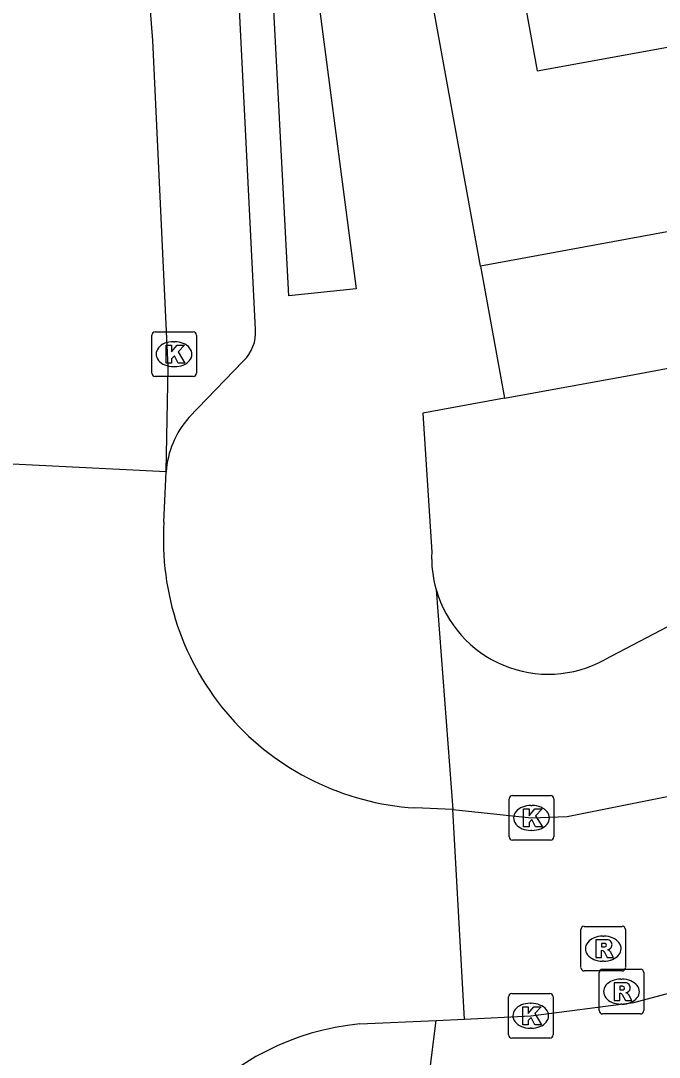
# Model space of a CAD drawing. Extents: x 163010 to 163853, y 382793 to 383982.
# Drawn here: x 163432.08 to 163446.39, y 383570.74 to 383593.96 of the extents above; entities that cross this region are included whole.
import ezdxf

# ---------------------------------------------------------------- set-up
doc = ezdxf.new("R2010")
doc.units = 0
for name, color, linetype in [('IMGEO_Kolk', 7, 'Continuous'), ('IMGEO_Pand', 7, 'Continuous'), ('IMGEO_Rijbaan_lokaal_gesloten', 7, 'Continuous'), ('IMGEO_Rioolput', 7, 'Continuous'), ('IMGEO_Voetpad_open', 7, 'Continuous')]:
    doc.layers.add(name, color=color, linetype=linetype)

msp = doc.modelspace()

# ---------------------------------------------------------------- linework, layer by layer
at = {"layer": 'IMGEO_Kolk'}
for p, q in [((163435.015, 383586.066), (163435.015, 383586.918)), ((163435.09, 383586.992), (163435.942, 383586.992)), ((163436.016, 383586.918), (163436.016, 383586.066)), ((163435.503, 383586.772), (163435.528, 383586.772)), ((163435.526, 383586.212), (163435.501, 383586.212)), ((163435.942, 383585.992), (163435.09, 383585.992)), ((163443.03, 383575.674), (163443.03, 383576.526)), ((163443.105, 383576.6), (163443.957, 383576.6)), ((163444.031, 383576.526), (163444.031, 383575.674)), ((163443.518, 383576.38), (163443.543, 383576.38)), ((163443.541, 383575.82), (163443.516, 383575.82)), ((163443.957, 383575.6), (163443.105, 383575.6)), ((163443.012, 383571.24), (163443.012, 383572.092)), ((163443.087, 383572.166), (163443.939, 383572.166)), ((163444.013, 383572.092), (163444.013, 383571.24)), ((163443.5, 383571.946), (163443.525, 383571.946)), ((163443.523, 383571.386), (163443.498, 383571.386)), ((163443.939, 383571.166), (163443.087, 383571.166))]:
    msp.add_line(p, q, dxfattribs=at)
for points in [[(163435.015, 383586.066), (163435.015, 383586.918)], [(163435.09, 383586.992), (163435.942, 383586.992)], [(163436.016, 383586.918), (163436.016, 383586.066)], [(163435.336, 383586.692), (163435.459, 383586.692), (163435.459, 383586.541), (163435.589, 383586.692), (163435.753, 383586.692), (163435.607, 383586.541), (163435.76, 383586.292), (163435.608, 383586.292), (163435.523, 383586.456), (163435.459, 383586.389), (163435.459, 383586.292), (163435.336, 383586.292), (163435.336, 383586.692)], [(163435.942, 383585.992), (163435.09, 383585.992)], [(163443.03, 383575.674), (163443.03, 383576.526)], [(163443.105, 383576.6), (163443.957, 383576.6)], [(163444.031, 383576.526), (163444.031, 383575.674)], [(163443.351, 383576.3), (163443.474, 383576.3), (163443.474, 383576.149), (163443.604, 383576.3), (163443.768, 383576.3), (163443.622, 383576.149), (163443.775, 383575.9), (163443.623, 383575.9), (163443.538, 383576.064), (163443.474, 383575.997), (163443.474, 383575.9), (163443.351, 383575.9), (163443.351, 383576.3)], [(163443.957, 383575.6), (163443.105, 383575.6)], [(163443.012, 383571.24), (163443.012, 383572.092)], [(163443.087, 383572.166), (163443.939, 383572.166)], [(163444.013, 383572.092), (163444.013, 383571.24)], [(163443.333, 383571.866), (163443.456, 383571.866), (163443.456, 383571.715), (163443.586, 383571.866), (163443.75, 383571.866), (163443.604, 383571.715), (163443.757, 383571.466), (163443.605, 383571.466), (163443.52, 383571.63), (163443.456, 383571.563), (163443.456, 383571.466), (163443.333, 383571.466), (163443.333, 383571.866)], [(163443.939, 383571.166), (163443.087, 383571.166)]]:
    msp.add_lwpolyline(points, dxfattribs=at)
for centre, start, end in [((163435.092, 383586.916), 91.552, 178.448), ((163435.092, 383586.916), 91.552, 178.448), ((163435.94, 383586.916), 1.552, 88.448), ((163435.94, 383586.916), 1.552, 88.448), ((163435.092, 383586.068), 181.552, 268.448), ((163435.092, 383586.068), 181.552, 268.448), ((163435.94, 383586.068), 271.552, 358.448), ((163435.94, 383586.068), 271.552, 358.448), ((163443.107, 383576.524), 91.552, 178.448), ((163443.107, 383576.524), 91.552, 178.448), ((163443.955, 383576.524), 1.552, 88.448), ((163443.955, 383576.524), 1.552, 88.448), ((163443.107, 383575.676), 181.552, 268.448), ((163443.107, 383575.676), 181.552, 268.448), ((163443.955, 383575.676), 271.552, 358.448), ((163443.955, 383575.676), 271.552, 358.448), ((163443.089, 383572.09), 91.552, 178.448), ((163443.089, 383572.09), 91.552, 178.448), ((163443.937, 383572.09), 1.552, 88.448), ((163443.937, 383572.09), 1.552, 88.448), ((163443.089, 383571.242), 181.552, 268.448), ((163443.089, 383571.242), 181.552, 268.448), ((163443.937, 383571.242), 271.552, 358.448), ((163443.937, 383571.242), 271.552, 358.448)]:
    msp.add_arc(centre, 0.0765, start, end, dxfattribs=at)
for centre, major_axis, ratio, start_param, end_param in [((163435.502, 383586.492), (-0.387, 0.002), 0.722429, 4.712389, 7.853982), ((163435.527, 383586.492), (-0.39, 0.002), 0.717154, 1.570796, 4.712389), ((163443.517, 383576.1), (-0.387, 0.002), 0.722429, 4.712389, 7.853982), ((163443.542, 383576.1), (-0.39, 0.002), 0.717154, 1.570796, 4.712389), ((163443.499, 383571.666), (-0.387, 0.002), 0.722429, 4.712389, 7.853982), ((163443.524, 383571.666), (-0.39, 0.002), 0.717154, 1.570796, 4.712389)]:
    msp.add_ellipse(centre, major_axis=major_axis, ratio=ratio, start_param=start_param, end_param=end_param, dxfattribs=at)
at = {"layer": 'IMGEO_Pand'}
msp.add_lwpolyline([(163440.458, 383599.062), (163442.46, 383599.426), (163443.657, 383592.843), (163449.871, 383593.973)], dxfattribs=at)
at = {"layer": 'IMGEO_Rijbaan_lokaal_gesloten'}
for points in [[(163435.336, 383583.852), (163435.385, 383586.212), (163435.038, 383593.522), (163434.419, 383601.46), (163434.035, 383605.112), (163433.653, 383607.582)], [(163435.336, 383583.852), (163430.234, 383584.113)], [(163435.289, 383582.73), (163435.336, 383583.852)], [(163441.763, 383576.285), (163443.531, 383576.1), (163444.329, 383576.134), (163446.719, 383576.613)], [(163441.763, 383576.285), (163440.911, 383576.324)], [(163442.026, 383571.588), (163441.763, 383576.285)], [(163442.026, 383571.588), (163443.513, 383571.666), (163445.825, 383571.965), (163447.666, 383572.457)], [(163439.684, 383571.482), (163441.396, 383571.559)], [(163441.396, 383571.559), (163442.026, 383571.588)]]:
    msp.add_lwpolyline(points, dxfattribs=at)
for centre, radius, start, end in [((163441.301, 383582.337), 6.025, 176.2562, 266.2852), ((163440.236, 383565.649), 5.859, 95.4042, 179.9438)]:
    msp.add_arc(centre, radius, start, end, dxfattribs=at)
at = {"layer": 'IMGEO_Rioolput'}
for p, q in [((163444.713, 383573.67), (163445.565, 383573.67)), ((163444.638, 383572.744), (163444.638, 383573.596)), ((163445.126, 383573.45), (163445.151, 383573.45)), ((163445.639, 383573.596), (163445.639, 383572.744)), ((163445.121, 383572.707), (163445.973, 383572.707)), ((163445.149, 383572.89), (163445.124, 383572.89)), ((163445.565, 383572.67), (163444.713, 383572.67)), ((163445.046, 383571.781), (163445.046, 383572.633)), ((163445.534, 383572.487), (163445.559, 383572.487)), ((163446.047, 383572.633), (163446.047, 383571.781)), ((163445.557, 383571.927), (163445.532, 383571.927)), ((163445.973, 383571.707), (163445.121, 383571.707))]:
    msp.add_line(p, q, dxfattribs=at)
for points in [[(163444.713, 383573.67), (163445.565, 383573.67)], [(163444.638, 383572.744), (163444.638, 383573.596)], [(163445.639, 383573.596), (163445.639, 383572.744)], [(163445.227, 383573.368), (163444.975, 383573.37), (163444.975, 383572.97)], [(163445.153, 383573.289), (163445.099, 383573.289), (163445.099, 383573.208)], [(163445.099, 383573.208), (163445.151, 383573.208)], [(163444.975, 383572.97), (163445.099, 383572.97), (163445.099, 383573.132), (163445.11, 383573.132)], [(163445.157, 383573.103), (163445.228, 383572.97), (163445.368, 383572.97), (163445.303, 383573.096)], [(163445.121, 383572.707), (163445.973, 383572.707)], [(163445.565, 383572.67), (163444.713, 383572.67)], [(163445.046, 383571.781), (163445.046, 383572.633)], [(163446.047, 383572.633), (163446.047, 383571.781)], [(163445.635, 383572.405), (163445.383, 383572.407), (163445.383, 383572.007)], [(163445.561, 383572.326), (163445.507, 383572.326), (163445.507, 383572.245)], [(163445.507, 383572.245), (163445.559, 383572.245)], [(163445.383, 383572.007), (163445.507, 383572.007), (163445.507, 383572.169), (163445.518, 383572.169)], [(163445.565, 383572.14), (163445.636, 383572.007), (163445.776, 383572.007), (163445.711, 383572.133)], [(163445.973, 383571.707), (163445.121, 383571.707)]]:
    msp.add_lwpolyline(points, dxfattribs=at)
for centre, radius, start, end in [((163444.715, 383573.594), 0.0765, 91.552, 178.448), ((163444.715, 383573.594), 0.0765, 91.552, 178.448), ((163445.563, 383573.594), 0.0765, 1.552, 88.448), ((163445.563, 383573.594), 0.0765, 1.552, 88.448), ((163445.135, 383573.397), 0.19, 274.7715, 282.9687), ((163445.159, 383573.193), 0.0964, 77.0061, 93.1865), ((163445.173, 383573.25), 0.0378, 276.6634, 79.6772), ((163445.226, 383573.258), 0.109, 350.3612, 89.416), ((163445.224, 383573.258), 0.112, 277.5842, 350.9817), ((163445.109, 383573.079), 0.0533, 26.0293, 88.6989), ((163445.208, 383573.043), 0.108, 29.5134, 73.7905), ((163444.715, 383572.746), 0.0765, 181.552, 268.448), ((163444.715, 383572.746), 0.0765, 181.552, 268.448), ((163445.123, 383572.631), 0.0765, 91.552, 178.448), ((163445.123, 383572.631), 0.0765, 91.552, 178.448), ((163445.563, 383572.746), 0.0765, 271.552, 358.448), ((163445.563, 383572.746), 0.0765, 271.552, 358.448), ((163445.971, 383572.631), 0.0765, 1.552, 88.448), ((163445.971, 383572.631), 0.0765, 1.552, 88.448), ((163445.543, 383572.434), 0.19, 274.7715, 282.9687), ((163445.567, 383572.23), 0.0964, 77.0061, 93.1865), ((163445.581, 383572.287), 0.0378, 276.6634, 79.6772), ((163445.634, 383572.295), 0.109, 350.3612, 89.416), ((163445.632, 383572.295), 0.112, 277.5842, 350.9817), ((163445.517, 383572.116), 0.0533, 26.0293, 88.6989), ((163445.616, 383572.08), 0.108, 29.5134, 73.7905), ((163445.123, 383571.783), 0.0765, 181.552, 268.448), ((163445.123, 383571.783), 0.0765, 181.552, 268.448), ((163445.971, 383571.783), 0.0765, 271.552, 358.448), ((163445.971, 383571.783), 0.0765, 271.552, 358.448)]:
    msp.add_arc(centre, radius, start, end, dxfattribs=at)
for centre, major_axis, ratio, start_param, end_param in [((163445.125, 383573.17), (-0.387, 0.002), 0.722429, 4.712389, 7.853982), ((163445.15, 383573.17), (-0.39, 0.002), 0.717154, 1.570796, 4.712389), ((163445.533, 383572.207), (-0.387, 0.002), 0.722429, 4.712389, 7.853982), ((163445.558, 383572.207), (-0.39, 0.002), 0.717154, 1.570796, 4.712389)]:
    msp.add_ellipse(centre, major_axis=major_axis, ratio=ratio, start_param=start_param, end_param=end_param, dxfattribs=at)
at = {"layer": 'IMGEO_Voetpad_open'}
for points in [[(163437.344, 383587.049), (163436.895, 383596.016), (163436.482, 383601.013), (163435.67, 383607.803)], [(163442.383, 383588.465), (163440.458, 383599.062)], [(163439.599, 383587.956), (163438.091, 383587.801), (163437.67, 383595.778), (163438.562, 383595.9), (163439.599, 383587.956)], [(163472.11, 383593.956), (163446.651, 383589.25), (163442.383, 383588.465)], [(163442.921, 383585.505), (163445.843, 383586.034), (163459.576, 383588.604)], [(163442.383, 383588.465), (163442.921, 383585.505)], [(163459.945, 383587.552), (163448.4, 383581.347), (163448.133, 383581.195), (163445.165, 383579.641)], [(163435.848, 383585.072), (163437.069, 383586.337)], [(163442.921, 383585.505), (163441.091, 383585.173), (163441.294, 383582.053)], [(163441.393, 383581.217), (163441.763, 383576.285)], [(163440.352, 383563.287), (163441.396, 383571.559)]]:
    msp.add_lwpolyline(points, dxfattribs=at)
for centre, radius, start, end in [((163436.45, 383586.985), 0.896, 313.6744, 4.0889), ((163437.419, 383583.695), 2.089, 138.7671, 175.7), ((163443.859, 383581.933), 2.568, 177.3198, 196.1874), ((163443.909, 383581.937), 2.617, 195.9736, 298.6745)]:
    msp.add_arc(centre, radius, start, end, dxfattribs=at)

doc.saveas('drawing.dxf')
